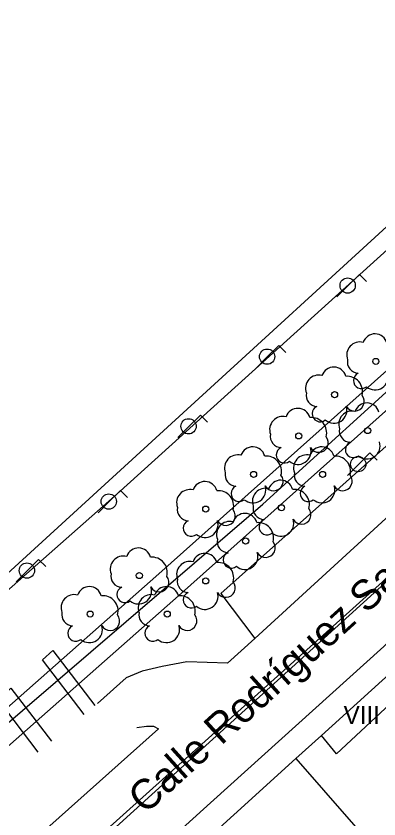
# Model space of a CAD drawing. Extents: x 282771 to 285132, y 4823109 to 4825496.
# Drawn here: x 284605.6 to 284635.9, y 4824611.1 to 4824678.1 of the extents above; entities that cross this region are included whole.
import ezdxf

# ---------------------------------------------------------------- set-up
doc = ezdxf.new("R2010")
doc.units = 0
for name, color, linetype in [('ACERA-BORDILLO', 7, 'Continuous'), ('ACERA-INTERIOR', 7, 'Continuous'), ('ARBOL', 7, 'Continuous'), ('CALLE-EJE', 7, 'Continuous'), ('CALLE-TEXTO', 7, 'Continuous'), ('CARRIL-BICI-AREA', 7, 'Continuous'), ('CARRIL-BICI-EJE', 7, 'Continuous'), ('EDIFICIO', 7, 'Continuous'), ('FAROLA', 7, 'Continuous'), ('LINEA-COSTA', 7, 'Continuous'), ('MEDIANERA', 7, 'Continuous'), ('SENAL-VIARIA', 7, 'Continuous'), ('TXT-ALTURA-EDIFICIO', 7, 'Continuous'), ('VALLA', 7, 'Continuous')]:
    doc.layers.add(name, color=color, linetype=linetype)

msp = doc.modelspace()

# ---------------------------------------------------------------- linework, layer by layer
at = {"layer": 'ACERA-BORDILLO'}
for points in [[(284686.482, 4824678.258), (284685.542, 4824677.968), (284683.922, 4824677.488), (284682.152, 4824676.718), (284681.832, 4824676.508), (284679.382, 4824674.898), (284676.012, 4824671.838), (284673.804, 4824669.841), (284673.012, 4824669.208), (284668.152, 4824670.378), (284661.442, 4824664.448), (284622.672, 4824629.919), (284625.513, 4824626.166), (284623.235, 4824624.108), (284619.84, 4824624.223), (284617.779, 4824623.833), (284616.109, 4824623.443), (284614.786, 4824622.895), (284612.399, 4824620.769)], [(284597.803, 4824590.719), (284608.853, 4824600.739), (284621.833, 4824612.479), (284636.282, 4824625.509), (284643.952, 4824632.749), (284644.822, 4824633.299), (284645.572, 4824633.419), (284646.042, 4824633.429), (284646.512, 4824633.439), (284647.702, 4824632.779), (284655.922, 4824623.339), (284667.905, 4824610.542), (284668.308, 4824609.901), (284668.443, 4824609.092), (284668.242, 4824608.297), (284667.787, 4824607.692)], [(284615.663, 4824618.759), (284616.493, 4824618.868), (284617.078, 4824618.868), (284617.496, 4824618.645), (284595.723, 4824599.239), (284583.613, 4824589.049), (284572.393, 4824580.459), (284544.626, 4824561.094), (284543.931, 4824561.938), (284547.188, 4824564.384)]]:
    msp.add_lwpolyline(points, dxfattribs=at)
at = {"layer": 'ACERA-INTERIOR'}
for points in [[(284611.282, 4824619.853), (284607.795, 4824624.4), (284608.663, 4824625.184), (284612.184, 4824620.593)], [(284607.448, 4824616.708), (284604.103, 4824621.069), (284605.164, 4824622.027), (284608.55, 4824617.612)]]:
    msp.add_lwpolyline(points, dxfattribs=at)
at = {"layer": 'ARBOL'}
for centre in [(284635.612, 4824649.278), (284632.172, 4824646.508), (284634.942, 4824643.518), (284629.182, 4824643.068), (284625.412, 4824639.859), (284631.172, 4824639.859), (284621.423, 4824636.969), (284627.742, 4824637.079), (284624.752, 4824634.309), (284615.883, 4824631.429), (284621.423, 4824630.979), (284611.783, 4824628.209), (284618.213, 4824628.209)]:
    msp.add_circle(centre, 0.255, dxfattribs=at)
for centre, radius, start, end in [((284635.542, 4824650.538), 1.038, 15.64228, 161.38435), ((284634.282, 4824649.808), 1.097, 75.4318, 200.55608), ((284634.172, 4824649.238), 0.935, 168.59898, 268.13236), ((284632.102, 4824647.768), 1.038, 15.64228, 161.38435), ((284630.842, 4824647.038), 1.097, 75.4318, 200.55608), ((284633.232, 4824646.768), 1.272, 345.03273, 95.79925), ((284634.412, 4824647.688), 0.672, 113.73672, 309.4725), ((284635.552, 4824647.988), 1.086, 228.95447, 17.92796), ((284630.732, 4824646.468), 0.935, 168.59898, 268.13236), ((284633.842, 4824645.938), 0.797, 208.96246, 38.99103), ((284634.872, 4824644.778), 1.038, 15.64228, 161.38435), ((284629.112, 4824644.328), 1.038, 15.64228, 161.38435), ((284630.972, 4824644.918), 0.672, 113.73672, 309.4725), ((284632.112, 4824645.218), 1.086, 228.95447, 17.92796), ((284633.612, 4824644.048), 1.097, 75.4318, 200.55608), ((284627.852, 4824643.598), 1.097, 75.4318, 200.55608), ((284630.242, 4824643.328), 1.272, 345.03273, 95.79925), ((284633.502, 4824643.478), 0.935, 168.59898, 268.13236), ((284627.742, 4824643.028), 0.935, 168.59898, 268.13236), ((284630.852, 4824642.498), 0.797, 208.96246, 38.99103), ((284633.742, 4824641.928), 0.672, 113.73672, 309.4725), ((284634.882, 4824642.228), 1.086, 228.95447, 17.92796), ((284625.342, 4824641.119), 1.038, 15.64228, 161.38435), ((284627.982, 4824641.478), 0.672, 113.73672, 309.4725), ((284629.122, 4824641.778), 1.086, 228.95447, 17.92796), ((284631.102, 4824641.119), 1.038, 15.64228, 161.38435), ((284624.083, 4824640.389), 1.097, 75.4318, 200.55608), ((284626.472, 4824640.119), 1.272, 345.03273, 95.79925), ((284629.842, 4824640.389), 1.097, 75.4318, 200.55608), ((284632.232, 4824640.119), 1.272, 345.03273, 95.79925), ((284623.973, 4824639.819), 0.935, 168.59898, 268.13236), ((284627.082, 4824639.289), 0.797, 208.96246, 38.99103), ((284629.732, 4824639.819), 0.935, 168.59898, 268.13236), ((284632.842, 4824639.289), 0.797, 208.96246, 38.99103), ((284621.353, 4824638.229), 1.038, 15.64228, 161.38435), ((284627.672, 4824638.339), 1.038, 15.64228, 161.38435), ((284620.093, 4824637.499), 1.097, 75.4318, 200.55608), ((284622.483, 4824637.229), 1.272, 345.03273, 95.79925), ((284624.213, 4824638.269), 0.672, 113.73672, 309.4725), ((284625.352, 4824638.569), 1.086, 228.95447, 17.92796), ((284626.412, 4824637.609), 1.097, 75.4318, 200.55608), ((284628.802, 4824637.339), 1.272, 345.03273, 95.79925), ((284629.972, 4824638.269), 0.672, 113.73672, 309.4725), ((284631.112, 4824638.569), 1.086, 228.95447, 17.92796), ((284619.983, 4824636.929), 0.935, 168.59898, 268.13236), ((284626.302, 4824637.039), 0.935, 168.59898, 268.13236), ((284629.412, 4824636.509), 0.797, 208.96246, 38.99103), ((284623.093, 4824636.399), 0.797, 208.96246, 38.99103), ((284624.682, 4824635.569), 1.038, 15.64228, 161.38435), ((284620.223, 4824635.379), 0.672, 113.73672, 309.4725), ((284621.363, 4824635.679), 1.086, 228.95447, 17.92796), ((284623.423, 4824634.839), 1.097, 75.4318, 200.55608), ((284625.812, 4824634.569), 1.272, 345.03273, 95.79925), ((284626.542, 4824635.489), 0.672, 113.73672, 309.4725), ((284627.682, 4824635.789), 1.086, 228.95447, 17.92796), ((284623.313, 4824634.269), 0.935, 168.59898, 268.13236), ((284615.813, 4824632.689), 1.038, 15.64228, 161.38435), ((284626.422, 4824633.739), 0.797, 208.96246, 38.99103), ((284614.553, 4824631.959), 1.097, 75.4318, 200.55608), ((284616.943, 4824631.689), 1.272, 345.03273, 95.79925), ((284621.353, 4824632.239), 1.038, 15.64228, 161.38435), ((284623.553, 4824632.719), 0.672, 113.73672, 309.4725), ((284624.692, 4824633.019), 1.086, 228.95447, 17.92796), ((284620.093, 4824631.509), 1.097, 75.4318, 200.55608), ((284622.483, 4824631.239), 1.272, 345.03273, 95.79925), ((284614.443, 4824631.389), 0.935, 168.59898, 268.13236), ((284617.553, 4824630.859), 0.797, 208.96246, 38.99103), ((284619.983, 4824630.939), 0.935, 168.59898, 268.13236), ((284611.713, 4824629.469), 1.038, 15.64228, 161.38435), ((284614.683, 4824629.839), 0.672, 113.73672, 309.4725), ((284615.823, 4824630.139), 1.086, 228.95447, 17.92796), ((284618.143, 4824629.469), 1.038, 15.64228, 161.38435), ((284623.093, 4824630.409), 0.797, 208.96246, 38.99103), ((284610.453, 4824628.739), 1.097, 75.4318, 200.55608), ((284612.843, 4824628.469), 1.272, 345.03273, 95.79925), ((284616.883, 4824628.739), 1.097, 75.4318, 200.55608), ((284619.273, 4824628.469), 1.272, 345.03273, 95.79925), ((284620.223, 4824629.389), 0.672, 113.73672, 309.4725), ((284621.363, 4824629.689), 1.086, 228.95447, 17.92796), ((284610.343, 4824628.169), 0.935, 168.59898, 268.13236), ((284616.773, 4824628.169), 0.935, 168.59898, 268.13236), ((284613.453, 4824627.639), 0.797, 208.96246, 38.99103), ((284619.883, 4824627.639), 0.797, 208.96246, 38.99103), ((284610.583, 4824626.619), 0.672, 113.73672, 309.4725), ((284611.723, 4824626.919), 1.086, 228.95447, 17.92796), ((284617.013, 4824626.619), 0.672, 113.73672, 309.4725), ((284618.153, 4824626.919), 1.086, 228.95447, 17.92796)]:
    msp.add_arc(centre, radius, start, end, dxfattribs=at)
at = {"layer": 'CALLE-EJE'}
msp.add_lwpolyline([(284578.853, 4824580.46), (284584.203, 4824584.599), (284593.523, 4824592.139), (284611.543, 4824608.274), (284628.596, 4824623.749), (284645.649, 4824639.223)], dxfattribs=at)
at = {"layer": 'CARRIL-BICI-AREA'}
for points in [[(284676.258, 4824678.626), (284673.036, 4824677.321), (284670.264, 4824676.07), (284667.41, 4824674.693), (284665.511, 4824673.603), (284662.891, 4824671.767), (284636.543, 4824648.521), (284617.523, 4824631.572), (284593.073, 4824610.003), (284575.582, 4824595.815), (284558.111, 4824581.645), (284546.834, 4824573.223), (284535.558, 4824564.801), (284517.467, 4824552.533), (284494.247, 4824537.808), (284477.653, 4824527.877)], [(284478.911, 4824525.774), (284495.532, 4824535.722), (284518.81, 4824550.484), (284536.979, 4824562.805), (284548.306, 4824571.265), (284559.633, 4824579.725), (284577.145, 4824593.928), (284594.656, 4824608.132), (284619.144, 4824629.735), (284638.977, 4824647.409), (284664.368, 4824669.742), (284666.762, 4824671.668), (284668.598, 4824672.64), (284669.606, 4824673.144), (284672.973, 4824674.585), (284676.889, 4824676.286), (284679.337, 4824677.213), (284683.099, 4824678.617)]]:
    msp.add_lwpolyline(points, dxfattribs=at)
at = {"layer": 'CARRIL-BICI-EJE'}
msp.add_lwpolyline([(284476.529, 4824525.834), (284501.287, 4824540.896), (284520.052, 4824552.817), (284537.778, 4824564.843), (284554.657, 4824577.488), (284566.522, 4824586.747), (284583.314, 4824600.603), (284626.194, 4824637.388), (284639.771, 4824649.707), (284659.784, 4824667.41), (284664.717, 4824671.734), (284668.55, 4824674.1), (284675.359, 4824677.078), (284681.802, 4824679.491)], dxfattribs=at)
at = {"layer": 'EDIFICIO'}
msp.add_lwpolyline([(284613.723, 4824602.369), (284628.952, 4824616.169), (284631.072, 4824618.089), (284646.562, 4824632.119), (284661.262, 4824615.119), (284665.382, 4824610.349), (284649.872, 4824596.459), (284647.812, 4824594.609), (284632.952, 4824581.259), (284617.633, 4824567.489), (284604.413, 4824555.729), (284600.363, 4824560.429), (284587.573, 4824575.299), (284587.793, 4824578.869), (284599.083, 4824589.099), (284613.723, 4824602.369)], dxfattribs=at)
at = {"layer": 'FAROLA'}
for p, q in [((284634.242, 4824656.538), (284633.302, 4824655.608)), ((284634.832, 4824655.948), (284634.242, 4824656.538)), ((284633.302, 4824655.608), (284632.372, 4824654.668)), ((284627.522, 4824650.608), (284626.582, 4824649.678)), ((284628.112, 4824650.018), (284627.522, 4824650.608)), ((284626.582, 4824649.678), (284625.652, 4824648.738)), ((284620.973, 4824644.798), (284620.033, 4824643.868)), ((284621.563, 4824644.208), (284620.973, 4824644.798)), ((284620.033, 4824643.868), (284619.103, 4824642.928)), ((284635.126, 4824641.65), (284634.186, 4824640.72)), ((284635.716, 4824641.06), (284635.126, 4824641.65)), ((284634.186, 4824640.72), (284633.256, 4824639.78)), ((284614.313, 4824638.529), (284613.373, 4824637.599)), ((284614.903, 4824637.939), (284614.313, 4824638.529)), ((284613.373, 4824637.599), (284612.443, 4824636.659)), ((284607.483, 4824632.769), (284606.543, 4824631.839)), ((284608.073, 4824632.179), (284607.483, 4824632.769)), ((284606.543, 4824631.839), (284605.613, 4824630.899))]:
    msp.add_line(p, q, dxfattribs=at)
for centre in [(284633.262, 4824655.608), (284626.542, 4824649.678), (284619.993, 4824643.868), (284634.146, 4824640.72), (284613.333, 4824637.599), (284606.503, 4824631.839)]:
    msp.add_circle(centre, 0.637, dxfattribs=at)
at = {"layer": 'LINEA-COSTA'}
msp.add_lwpolyline([(284566.63, 4824689.835), (284577.171, 4824661.024), (284575.115, 4824659.683), (284577.042, 4824653.84), (284577.445, 4824652.831), (284579.897, 4824646.355), (284588.223, 4824624.725), (284589.535, 4824621.473), (284593.075, 4824620.822), (284664.583, 4824686.215)], dxfattribs=at)
at = {"layer": 'MEDIANERA'}
for points in [[(284658.932, 4824613.029), (284645.332, 4824628.669), (284632.342, 4824616.549), (284631.072, 4824618.089)], [(284628.952, 4824616.169), (284636.057, 4824608.035), (284639.332, 4824604.209), (284643.482, 4824599.489), (284647.812, 4824594.609)]]:
    msp.add_lwpolyline(points, dxfattribs=at)
at = {"layer": 'SENAL-VIARIA'}
for points in [[(284645.695, 4824644.671), (284625.513, 4824626.166)], [(284593.144, 4824592.296), (284648.206, 4824641.703)]]:
    msp.add_lwpolyline(points, dxfattribs=at)
at = {"layer": 'VALLA'}
msp.add_lwpolyline([(284516.865, 4824789.5), (284523.102, 4824789.605), (284528.235, 4824789.658), (284528.605, 4824781.88), (284536.714, 4824760.475), (284574.841, 4824661.19), (284572.824, 4824660.197), (284584.61, 4824629.339), (284587.97, 4824620.476), (284592.92, 4824619.656), (284614.272, 4824638.468), (284640.069, 4824661.764), (284657.055, 4824677.036), (284666.739, 4824685.887), (284666.938, 4824695.213), (284665.985, 4824704.373), (284665.231, 4824706.873)], dxfattribs=at)

# ---------------------------------------------------------------- texts
at = {"layer": 'CALLE-TEXTO'}
msp.add_text('Calle Rodríguez San Pedro', height=2.5, rotation=42.222, dxfattribs=at).set_placement((284616.377, 4824611.463))
at = {"layer": 'TXT-ALTURA-EDIFICIO'}
msp.add_text('VIII', height=1.5, rotation=0.00004, dxfattribs=at).set_placement((284632.932, 4824619.039))

doc.saveas('drawing.dxf')
